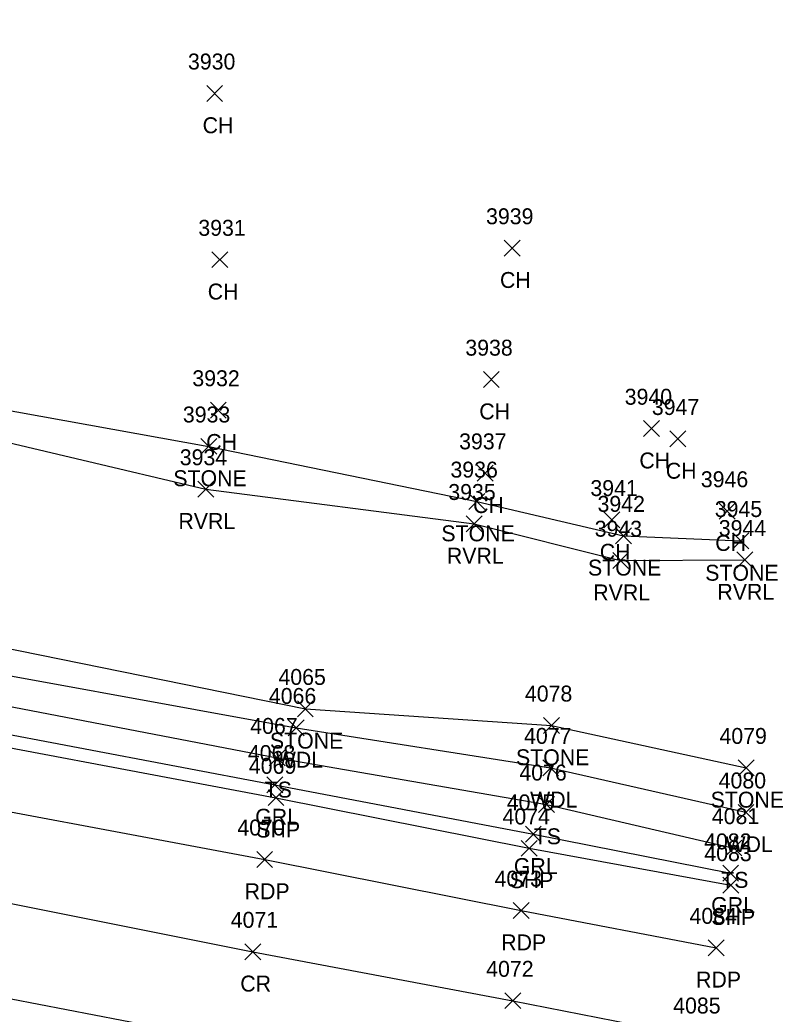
# Model space of a CAD drawing. Extents: x 1647574 to 1652703, y 212895 to 228670.
# Drawn here: x 1649222.4 to 1649318.2, y 227078.5 to 227203.4 of the extents above; entities that cross this region are included whole.
import ezdxf

# ---------------------------------------------------------------- set-up
doc = ezdxf.new("R2010")
doc.units = 0
for name, color, linetype in [('L_A', 7, 'Continuous'), ('L_I', 7, 'Continuous'), ('L_TIC', 7, 'Continuous'), ('LASF', 7, 'Continuous'), ('LAWA', 7, 'Continuous'), ('LAWE', 7, 'Continuous'), ('LELB', 7, 'Continuous'), ('P_A', 7, 'Continuous'), ('P_I', 7, 'Continuous'), ('P_TIC', 7, 'Continuous'), ('PET', 7, 'Continuous'), ('PRC', 7, 'Continuous'), ('PSP', 7, 'Continuous'), ('R_A', 7, 'Continuous'), ('R_I', 7, 'Continuous'), ('R_TIC', 7, 'Continuous'), ('RGR', 7, 'Continuous')]:
    doc.layers.add(name, color=color, linetype=linetype)

msp = doc.modelspace()

# ---------------------------------------------------------------- linework, layer by layer
at = {"layer": 'L_TIC'}
for points in [[(1649245.84, 227193.13), (1649247.84, 227195.13)], [(1649247.84, 227193.13), (1649245.84, 227195.13)], [(1649283.19, 227173.7), (1649285.19, 227175.7)], [(1649285.19, 227173.7), (1649283.19, 227175.7)], [(1649246.49, 227172.25), (1649248.49, 227174.25)], [(1649248.49, 227172.25), (1649246.49, 227174.25)], [(1649280.58, 227157.2), (1649282.58, 227159.2)], [(1649282.58, 227157.2), (1649280.58, 227159.2)], [(1649246.3, 227153.36), (1649248.3, 227155.36)], [(1649248.3, 227153.36), (1649246.3, 227155.36)], [(1649300.68, 227151.04), (1649302.68, 227153.04)], [(1649302.68, 227151.04), (1649300.68, 227153.04)], [(1649245.11, 227148.81), (1649247.11, 227150.81)], [(1649247.11, 227148.81), (1649245.11, 227150.81)], [(1649304, 227149.75), (1649306, 227151.75)], [(1649306, 227149.75), (1649304, 227151.75)], [(1649279.8, 227145.44), (1649281.8, 227147.44)], [(1649281.8, 227145.44), (1649279.8, 227147.44)], [(1649244.72, 227143.44), (1649246.72, 227145.44)], [(1649246.72, 227143.44), (1649244.72, 227145.44)], [(1649278.77, 227141.89), (1649280.77, 227143.89)], [(1649280.77, 227141.89), (1649278.77, 227143.89)], [(1649310.21, 227140.68), (1649312.21, 227142.68)], [(1649312.21, 227140.68), (1649310.21, 227142.68)], [(1649278.44, 227139.08), (1649280.44, 227141.08)], [(1649280.44, 227139.08), (1649278.44, 227141.08)], [(1649295.71, 227139.57), (1649297.71, 227141.57)], [(1649297.71, 227139.57), (1649295.71, 227141.57)], [(1649297.18, 227137.59), (1649299.18, 227139.59)], [(1649299.18, 227137.59), (1649297.18, 227139.59)], [(1649311.9, 227136.94), (1649313.9, 227138.94)], [(1649313.9, 227136.94), (1649311.9, 227138.94)], [(1649296.82, 227134.47), (1649298.82, 227136.47)], [(1649298.82, 227134.47), (1649296.82, 227136.47)], [(1649312.4, 227134.55), (1649314.4, 227136.55)], [(1649314.4, 227134.55), (1649312.4, 227136.55)], [(1649257.23, 227115.86), (1649259.23, 227117.86)], [(1649259.23, 227115.86), (1649257.23, 227117.86)], [(1649256.09, 227113.47), (1649258.09, 227115.47)], [(1649258.09, 227113.47), (1649256.09, 227115.47)], [(1649288.14, 227113.77), (1649290.14, 227115.77)], [(1649290.14, 227113.77), (1649288.14, 227115.77)], [(1649253.7, 227109.71), (1649255.7, 227111.71)], [(1649255.7, 227109.71), (1649253.7, 227111.71)], [(1649288.03, 227108.46), (1649290.03, 227110.46)], [(1649290.03, 227108.46), (1649288.03, 227110.46)], [(1649312.58, 227108.45), (1649314.58, 227110.45)], [(1649314.58, 227108.45), (1649312.58, 227110.45)], [(1649287.5, 227103.85), (1649289.5, 227105.85)], [(1649289.5, 227103.85), (1649287.5, 227105.85)], [(1649312.56, 227102.86), (1649314.56, 227104.86)], [(1649314.56, 227102.86), (1649312.56, 227104.86)], [(1649311.04, 227098.38), (1649313.04, 227100.38)], [(1649313.04, 227098.38), (1649311.04, 227100.38)]]:
    msp.add_lwpolyline(points, dxfattribs=at)
at = {"layer": 'LASF'}
for points in [[(1648591.01, 227270.34), (1648624.69, 227258.45), (1648664.93, 227242.86), (1648702.93, 227233.82), (1648737.15, 227219.4), (1648772.09, 227211.83), (1648798.88, 227202.71), (1648829.38, 227195.59), (1648870.64, 227189.3), (1648888.06, 227190), (1648910.24, 227184.26), (1648945.07, 227174.55), (1648988.13, 227167.99), (1649019.01, 227162.28), (1649093.93, 227148.39), (1649131.47, 227140.13), (1649155.82, 227137.23), (1649206.95, 227127.28), (1649258.23, 227116.86), (1649289.14, 227114.77), (1649313.58, 227109.45)], [(1649005.37, 227199.79), (1649004.31, 227189.82), (1649015.23, 227189.67), (1649059.81, 227182.78), (1649089.55, 227178.73), (1649126.92, 227169.02), (1649156.27, 227163.6), (1649190.78, 227157.85), (1649212.91, 227155.76), (1649246.11, 227149.81), (1649279.77, 227142.89), (1649298.18, 227138.59), (1649312.9, 227137.94)]]:
    msp.add_lwpolyline(points, dxfattribs=at)
at = {"layer": 'LAWA'}
msp.add_lwpolyline([(1649132.56, 227138.53), (1649155.72, 227134.43), (1649206.95, 227123.59), (1649257.09, 227114.47), (1649289.03, 227109.46), (1649313.56, 227103.86)], dxfattribs=at)
at = {"layer": 'LAWE'}
msp.add_lwpolyline([(1648882.17, 227213.58), (1648908.49, 227208.96), (1648937.02, 227202.59), (1648961.62, 227196.41), (1648987.56, 227188.75), (1648995.63, 227189.13), (1648999.85, 227187.56), (1649015.77, 227185.25), (1649058.82, 227180.73), (1649088.75, 227176.45), (1649126.05, 227169), (1649155.54, 227162.79), (1649190.06, 227156.48), (1649213.14, 227152.13), (1649245.72, 227144.44), (1649279.44, 227140.08), (1649297.82, 227135.47), (1649313.4, 227135.55)], dxfattribs=at)
at = {"layer": 'LELB'}
msp.add_lwpolyline([(1648597.27, 227264.49), (1648633.73, 227250.63), (1648664.39, 227240.32), (1648701.87, 227228.73), (1648735.46, 227216.54), (1648770.19, 227206.75), (1648797, 227200.24), (1648829.01, 227192.5), (1648869.11, 227184.88), (1648887.12, 227184.18), (1648909.08, 227180.51), (1648944.4, 227172.66), (1648985.41, 227160.18), (1649015.97, 227155.75), (1649030.56, 227151.79), (1649075.87, 227142.71), (1649094.96, 227142.33), (1649128.79, 227137.18), (1649163.6, 227126.99), (1649206.12, 227120.02), (1649254.7, 227110.71), (1649288.5, 227104.85), (1649312.04, 227099.38)], dxfattribs=at)
at = {"layer": 'P_TIC'}
for points in [[(1649253.54, 227104.7), (1649255.54, 227106.7)], [(1649255.54, 227104.7), (1649253.54, 227106.7)], [(1649285.33, 227098.34), (1649287.33, 227100.34)], [(1649287.33, 227098.34), (1649285.33, 227100.34)], [(1649252.12, 227096.95), (1649254.12, 227098.95)], [(1649254.12, 227096.95), (1649252.12, 227098.95)], [(1649310.67, 227093.73), (1649312.67, 227095.73)], [(1649312.67, 227093.73), (1649310.67, 227095.73)], [(1649284.33, 227090.53), (1649286.33, 227092.53)], [(1649286.33, 227090.53), (1649284.33, 227092.53)], [(1649250.63, 227085.36), (1649252.63, 227087.36)], [(1649252.63, 227085.36), (1649250.63, 227087.36)], [(1649308.81, 227085.86), (1649310.81, 227087.86)], [(1649310.81, 227085.86), (1649308.81, 227087.86)], [(1649283.28, 227079.21), (1649285.28, 227081.21)], [(1649285.28, 227079.21), (1649283.28, 227081.21)]]:
    msp.add_lwpolyline(points, dxfattribs=at)
at = {"layer": 'PET'}
for points in [[(1648582.82, 227256.08), (1648618.15, 227243), (1648661.46, 227228.08), (1648697.31, 227216.44), (1648732, 227205.65), (1648767.28, 227195.85), (1648794.92, 227188.71), (1648824.66, 227181.32), (1648870.23, 227171.5), (1648904.55, 227164.5), (1648941.4, 227157.32), (1648982.59, 227149.56), (1649013.45, 227143.77), (1649051.48, 227136.02), (1649092.56, 227128.28), (1649129.41, 227121.26), (1649164.13, 227114.97), (1649203.07, 227107.32), (1649253.12, 227097.95), (1649285.33, 227091.53), (1649309.81, 227086.86)], [(1649306.68, 227064.13), (1649262.99, 227072.36), (1649217.79, 227081.09), (1649180.88, 227089.3), (1649143.91, 227096.66), (1649097.06, 227105.07), (1649054.53, 227112.89), (1649010.67, 227121.22), (1648964.11, 227130.39), (1648922.42, 227138.03), (1648885.03, 227145.38), (1648836.17, 227155.58), (1648791.11, 227166.69)]]:
    msp.add_lwpolyline(points, dxfattribs=at)
at = {"layer": 'PRC'}
msp.add_lwpolyline([(1648578.47, 227245.09), (1648614.14, 227232.38), (1648658.38, 227217.21), (1648693.17, 227205.45), (1648728.77, 227194.61), (1648764.16, 227184.6), (1648791.48, 227177.33), (1648822.26, 227169.58), (1648868.21, 227159.38), (1648902.01, 227152.53), (1648938.68, 227144.92), (1648979.68, 227137.48), (1649011.64, 227131.5), (1649049.01, 227124.37), (1649090.36, 227116.95), (1649126.94, 227110.35), (1649164.15, 227103.49), (1649199.47, 227096.77), (1649251.63, 227086.36), (1649284.28, 227080.21), (1649307.76, 227075.6)], dxfattribs=at)
at = {"layer": 'PSP'}
msp.add_lwpolyline([(1648480.19, 227300.94), (1648523.09, 227287.24), (1648552.39, 227275.53), (1648583.82, 227263.8), (1648620.78, 227250.2), (1648663.69, 227235.82), (1648700.09, 227224.25), (1648734.52, 227213.95), (1648769.77, 227204.03), (1648796.83, 227197.07), (1648827.57, 227189.55), (1648872.24, 227179.08), (1648906.71, 227172.29), (1648943.11, 227165.5), (1648984.43, 227157.97), (1649015.26, 227151.94), (1649051.88, 227144.8), (1649094.44, 227136.72), (1649131.24, 227129.79), (1649164.3, 227122.93), (1649204.31, 227115.14), (1649254.54, 227105.7), (1649286.33, 227099.34), (1649311.67, 227094.73)], dxfattribs=at)
at = {"layer": 'R_TIC'}
for points in [[(1649253.39, 227106.3), (1649255.39, 227108.3)], [(1649255.39, 227106.3), (1649253.39, 227108.3)], [(1649285.86, 227100.11), (1649287.86, 227102.11)], [(1649287.86, 227100.11), (1649285.86, 227102.11)], [(1649310.64, 227095.21), (1649312.64, 227097.21)], [(1649312.64, 227095.21), (1649310.64, 227097.21)]]:
    msp.add_lwpolyline(points, dxfattribs=at)
at = {"layer": 'RGR'}
msp.add_lwpolyline([(1648874.68, 227180.08), (1648907.14, 227173.27), (1648943.28, 227166.37), (1648984.7, 227158.6), (1649014.79, 227152.98), (1649051.86, 227145.73), (1649094.58, 227137.66), (1649131.36, 227130.71), (1649164.13, 227124.41), (1649204.96, 227116.68), (1649254.39, 227107.3), (1649286.86, 227101.11), (1649311.64, 227096.21)], dxfattribs=at)

# ---------------------------------------------------------------- texts
at = {"layer": 'L_A'}
for s, p in [('CH', (1649245.33, 227189.13)), ('CH', (1649282.67, 227169.7)), ('CH', (1649245.97, 227168.25)), ('CH', (1649280.07, 227153.2)), ('CH', (1649245.78, 227149.36)), ('CH', (1649300.17, 227147.04)), ('CH', (1649303.49, 227145.75)), ('STONE', (1649241.65, 227144.81)), ('CH', (1649279.29, 227141.44)), ('RVRL', (1649242.29, 227139.44)), ('STONE', (1649275.31, 227137.89)), ('CH', (1649309.7, 227136.68)), ('RVRL', (1649276, 227135.08)), ('CH', (1649295.2, 227135.57)), ('STONE', (1649293.72, 227133.59)), ('STONE', (1649308.44, 227132.94)), ('RVRL', (1649294.38, 227130.47)), ('RVRL', (1649309.97, 227130.55)), ('STONE', (1649253.78, 227111.86)), ('WDL', (1649254.51, 227109.47)), ('STONE', (1649284.68, 227109.77)), ('TS', (1649253.11, 227105.71)), ('WDL', (1649286.45, 227104.46)), ('STONE', (1649309.12, 227104.45)), ('TS', (1649286.91, 227099.85)), ('WDL', (1649310.98, 227098.86)), ('TS', (1649310.45, 227094.38))]:
    msp.add_text(s, height=2, dxfattribs=at).set_placement(p)
at = {"layer": 'L_I'}
for s, p in [('3930', (1649243.49, 227197.13)), ('3939', (1649280.92, 227177.7)), ('3931', (1649244.79, 227176.25)), ('3938', (1649278.32, 227161.2)), ('3932', (1649244.04, 227157.36)), ('3940', (1649298.33, 227155.04)), ('3933', (1649242.85, 227152.81)), ('3947', (1649301.74, 227153.75)), ('3937', (1649277.54, 227149.44)), ('3934', (1649242.46, 227147.44)), ('3936', (1649276.45, 227145.89)), ('3946', (1649307.89, 227144.68)), ('3935', (1649276.18, 227143.08)), ('3941', (1649294.02, 227143.57)), ('3942', (1649294.92, 227141.59)), ('3945', (1649309.64, 227140.94)), ('3943', (1649294.56, 227138.47)), ('3944', (1649310.14, 227138.55)), ('4065', (1649254.85, 227119.86)), ('4078', (1649285.8, 227117.77)), ('4066', (1649253.65, 227117.47)), ('4067', (1649251.31, 227113.71)), ('4077', (1649285.69, 227112.46)), ('4079', (1649310.23, 227112.45)), ('4076', (1649285.1, 227107.85)), ('4080', (1649310.13, 227106.86)), ('4081', (1649309.27, 227102.38))]:
    msp.add_text(s, height=2, dxfattribs=at).set_placement(p)
at = {"layer": 'P_A'}
for s, p in [('SHP', (1649252.07, 227100.7)), ('SHP', (1649283.87, 227094.34)), ('RDP', (1649250.61, 227092.95)), ('SHP', (1649309.21, 227089.73)), ('RDP', (1649282.82, 227086.53)), ('RDP', (1649307.29, 227081.86)), ('CR', (1649250.06, 227081.36))]:
    msp.add_text(s, height=2, dxfattribs=at).set_placement(p)
at = {"layer": 'P_I'}
for s, p in [('4069', (1649251.14, 227108.7)), ('4074', (1649282.99, 227102.34)), ('4070', (1649249.69, 227100.95)), ('4083', (1649308.33, 227097.73)), ('4073', (1649281.99, 227094.53)), ('4071', (1649248.86, 227089.36)), ('4084', (1649306.47, 227089.86)), ('4072', (1649280.94, 227083.21)), ('4085', (1649304.42, 227078.6))]:
    msp.add_text(s, height=2, dxfattribs=at).set_placement(p)
at = {"layer": 'R_A'}
for p in [(1649251.93, 227102.3), (1649284.41, 227096.11), (1649309.19, 227091.21)]:
    msp.add_text('GRL', height=2, dxfattribs=at).set_placement(p)
at = {"layer": 'R_I'}
for s, p in [('4068', (1649251.01, 227110.3)), ('4075', (1649283.52, 227104.11)), ('4082', (1649308.3, 227099.21))]:
    msp.add_text(s, height=2, dxfattribs=at).set_placement(p)

doc.saveas('drawing.dxf')
